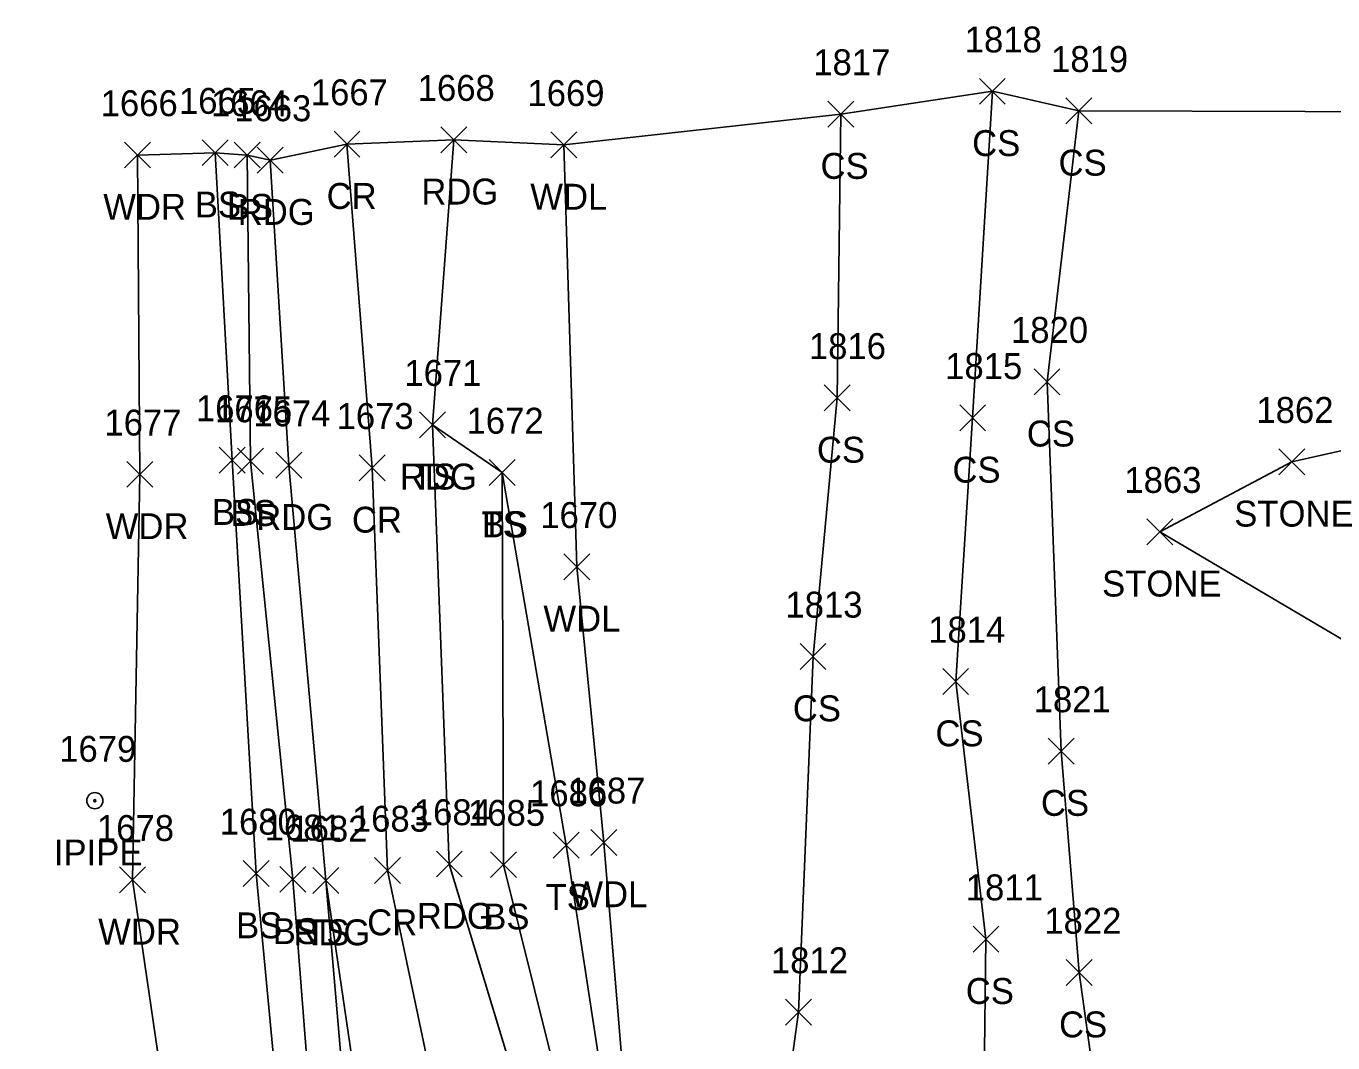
# Model space of a CAD drawing. Extents: x 1512665 to 1513714, y 110636 to 112816.
# Drawn here: x 1512668.9 to 1512769.8, y 110980 to 111058.5 of the extents above; entities that cross this region are included whole.
import ezdxf

# ---------------------------------------------------------------- set-up
doc = ezdxf.new("R2010")
doc.units = 0
for name, color, linetype in [('L_A', 7, 'Continuous'), ('L_I', 7, 'Continuous'), ('L_TIC', 7, 'Continuous'), ('LASF', 7, 'Continuous'), ('LAWA', 7, 'Continuous'), ('LELB', 7, 'Continuous'), ('LSOGP', 7, 'Continuous'), ('M_A', 7, 'Continuous'), ('M_I', 7, 'Continuous'), ('MPIP', 7, 'Continuous'), ('P_A', 7, 'Continuous'), ('P_I', 7, 'Continuous'), ('P_TIC', 7, 'Continuous'), ('PEU', 7, 'Continuous'), ('PRC', 7, 'Continuous')]:
    doc.layers.add(name, color=color, linetype=linetype)

msp = doc.modelspace()

# ---------------------------------------------------------------- linework, layer by layer
at = {"layer": 'L_TIC'}
for points in [[(1512742.48, 111052.43), (1512744.48, 111054.43)], [(1512744.48, 111052.43), (1512742.48, 111054.43)], [(1512730.78, 111050.67), (1512732.78, 111052.67)], [(1512732.78, 111050.67), (1512730.78, 111052.67)], [(1512749.15, 111050.92), (1512751.15, 111052.92)], [(1512751.15, 111050.92), (1512749.15, 111052.92)], [(1512709.4, 111048.29), (1512711.4, 111050.29)], [(1512711.4, 111048.29), (1512709.4, 111050.29)], [(1512676.5, 111047.51), (1512678.5, 111049.51)], [(1512678.5, 111047.51), (1512676.5, 111049.51)], [(1512682.49, 111047.69), (1512684.49, 111049.69)], [(1512684.49, 111047.69), (1512682.49, 111049.69)], [(1512684.96, 111047.51), (1512686.96, 111049.51)], [(1512686.96, 111047.51), (1512684.96, 111049.51)], [(1512746.7, 111030.01), (1512748.7, 111032.01)], [(1512748.7, 111030.01), (1512746.7, 111032.01)], [(1512730.5, 111028.76), (1512732.5, 111030.76)], [(1512732.5, 111028.76), (1512730.5, 111030.76)], [(1512740.96, 111027.22), (1512742.96, 111029.22)], [(1512742.96, 111027.22), (1512740.96, 111029.22)], [(1512699.27, 111026.69), (1512701.27, 111028.69)], [(1512701.27, 111026.69), (1512699.27, 111028.69)], [(1512683.81, 111023.96), (1512685.81, 111025.96)], [(1512685.81, 111023.96), (1512683.81, 111025.96)], [(1512685.23, 111023.88), (1512687.23, 111025.88)], [(1512687.23, 111023.88), (1512685.23, 111025.88)], [(1512704.64, 111023), (1512706.64, 111025)], [(1512706.64, 111023), (1512704.64, 111025)], [(1512704.64, 111023), (1512706.64, 111025)], [(1512706.64, 111023), (1512704.64, 111025)], [(1512765.6, 111023.83), (1512767.6, 111025.83)], [(1512767.6, 111023.83), (1512765.6, 111025.83)], [(1512676.69, 111022.86), (1512678.69, 111024.86)], [(1512678.69, 111022.86), (1512676.69, 111024.86)], [(1512755.41, 111018.43), (1512757.41, 111020.43)], [(1512757.41, 111018.43), (1512755.41, 111020.43)], [(1512710.41, 111015.72), (1512712.41, 111017.72)], [(1512712.41, 111015.72), (1512710.41, 111017.72)], [(1512728.64, 111008.8), (1512730.64, 111010.8)], [(1512730.64, 111008.8), (1512728.64, 111010.8)], [(1512739.65, 111006.87), (1512741.65, 111008.87)], [(1512741.65, 111006.87), (1512739.65, 111008.87)], [(1512747.79, 111001.5), (1512749.79, 111003.5)], [(1512749.79, 111001.5), (1512747.79, 111003.5)], [(1512709.59, 110994.24), (1512711.59, 110996.24)], [(1512711.59, 110994.24), (1512709.59, 110996.24)], [(1512712.5, 110994.45), (1512714.5, 110996.45)], [(1512714.5, 110994.45), (1512712.5, 110996.45)], [(1512704.75, 110992.73), (1512706.75, 110994.73)], [(1512706.75, 110992.73), (1512704.75, 110994.73)], [(1512685.67, 110992.05), (1512687.67, 110994.05)], [(1512687.67, 110992.05), (1512685.67, 110994.05)], [(1512676.11, 110991.56), (1512678.11, 110993.56)], [(1512678.11, 110991.56), (1512676.11, 110993.56)], [(1512688.5, 110991.6), (1512690.5, 110993.6)], [(1512690.5, 110991.6), (1512688.5, 110993.6)], [(1512691.04, 110991.51), (1512693.04, 110993.51)], [(1512693.04, 110991.51), (1512691.04, 110993.51)], [(1512741.99, 110986.98), (1512743.99, 110988.98)], [(1512743.99, 110986.98), (1512741.99, 110988.98)], [(1512749.18, 110984.4), (1512751.18, 110986.4)], [(1512751.18, 110984.4), (1512749.18, 110986.4)], [(1512727.51, 110981.35), (1512729.51, 110983.35)], [(1512729.51, 110981.35), (1512727.51, 110983.35)]]:
    msp.add_lwpolyline(points, dxfattribs=at)
at = {"layer": 'LASF'}
for points in [[(1512776.73, 111007.43), (1512789.75, 111000.91), (1512804.03, 110992.96), (1512806.14, 110997.58), (1512795.55, 111004.95), (1512791.92, 111020.5), (1512782.28, 111028.36), (1512766.6, 111024.83), (1512756.41, 111019.43)], [(1512756.41, 111019.43), (1512776.73, 111007.43)]]:
    msp.add_lwpolyline(points, dxfattribs=at)
at = {"layer": 'LAWA'}
for points in [[(1512710.4, 111049.29), (1512711.41, 111016.72), (1512713.5, 110995.45), (1512715.27, 110974.05), (1512715.1, 110967.29), (1512720.25, 110956.12), (1512721.89, 110948.79)], [(1512677.5, 111048.51), (1512677.69, 111023.86), (1512677.11, 110992.56), (1512680.98, 110966.17), (1512682.8, 110958.12), (1512681.34, 110951.55), (1512684.82, 110943.56), (1512685.13, 110931.6), (1512678.24, 110931.86), (1512668.91, 110930.04)]]:
    msp.add_lwpolyline(points, dxfattribs=at)
at = {"layer": 'LELB'}
for points in [[(1512726.84, 110970.2), (1512734.6, 110965.13), (1512738.67, 110955.24), (1512743.34, 110950.5), (1512742.76, 110970.63), (1512742.99, 110987.98), (1512740.65, 111007.87), (1512741.96, 111028.22), (1512743.48, 111053.43)], [(1512772.72, 110925.35), (1512762.16, 110930.33), (1512751.74, 110933.34), (1512742.78, 110937.32), (1512736.51, 110940.35), (1512735.12, 110946.43), (1512734.83, 110948.18), (1512726.84, 110970.2), (1512728.51, 110982.35), (1512729.64, 111009.8), (1512731.5, 111029.76), (1512731.78, 111051.67)], [(1512750.15, 111051.92), (1512747.7, 111031.01), (1512748.79, 111002.5), (1512750.18, 110985.4), (1512753.92, 110958.52)], [(1512683.49, 111048.69), (1512684.81, 111024.96), (1512686.67, 110993.05), (1512688.86, 110969.91), (1512686.12, 110956.84)], [(1512685.96, 111048.51), (1512686.23, 111024.88), (1512689.5, 110992.6), (1512691.19, 110970.75), (1512689.23, 110955.21)], [(1512700.27, 111027.69), (1512705.64, 111024), (1512710.59, 110995.24), (1512713.75, 110974.55), (1512715.1, 110967.29)], [(1512705.64, 111024), (1512705.75, 110993.73), (1512710.56, 110974.36), (1512715.1, 110967.29)], [(1512692.04, 110992.51), (1512693.87, 110971.19), (1512692.11, 110954.31), (1512692.7, 110948.26), (1512690.09, 110943.88), (1512684.82, 110943.56)]]:
    msp.add_lwpolyline(points, dxfattribs=at)
at = {"layer": 'LSOGP'}
msp.add_lwpolyline([(1512785.1, 111051.82), (1512750.15, 111051.93), (1512743.48, 111053.43), (1512731.78, 111051.67), (1512710.4, 111049.29), (1512701.92, 111049.68), (1512693.67, 111049.35), (1512687.76, 111048.12), (1512685.96, 111048.51), (1512683.49, 111048.69), (1512677.5, 111048.51), (1512677.69, 111023.86), (1512677.11, 110992.56), (1512680.98, 110966.17), (1512682.8, 110958.12), (1512681.34, 110951.55), (1512668.91, 110930.04), (1512674.4, 110920.19), (1512680.5, 110906.6), (1512678.7, 110893.12), (1512677.75, 110879.68), (1512694.93, 110847.53)], dxfattribs=at)
at = {"layer": 'MPIP'}
for radius in [0.625, 0.0833]:
    msp.add_circle((1512674.21, 110998.67), radius, dxfattribs=at)
at = {"layer": 'P_TIC'}
for points in [[(1512692.67, 111048.35), (1512694.67, 111050.35)], [(1512694.67, 111048.35), (1512692.67, 111050.35)], [(1512700.92, 111048.69), (1512702.92, 111050.69)], [(1512702.92, 111048.69), (1512700.92, 111050.69)], [(1512686.75, 111047.12), (1512688.75, 111049.12)], [(1512688.75, 111047.12), (1512686.75, 111049.12)], [(1512699.27, 111026.69), (1512701.27, 111028.69)], [(1512701.27, 111026.69), (1512699.27, 111028.69)], [(1512688.18, 111023.57), (1512690.18, 111025.57)], [(1512690.18, 111023.57), (1512688.18, 111025.57)], [(1512694.61, 111023.36), (1512696.61, 111025.36)], [(1512696.61, 111023.36), (1512694.61, 111025.36)], [(1512700.57, 110992.78), (1512702.57, 110994.78)], [(1512702.57, 110992.78), (1512700.57, 110994.78)], [(1512695.79, 110992.28), (1512697.79, 110994.28)], [(1512697.79, 110992.28), (1512695.79, 110994.28)], [(1512691.04, 110991.51), (1512693.04, 110993.51)], [(1512693.04, 110991.51), (1512691.04, 110993.51)]]:
    msp.add_lwpolyline(points, dxfattribs=at)
at = {"layer": 'PEU'}
for points in [[(1512701.92, 111049.69), (1512700.27, 111027.69), (1512701.57, 110993.78), (1512707.63, 110973.74), (1512708.97, 110956.47), (1512713.57, 110946.9), (1512719.22, 110936.54), (1512726.89, 110929.38), (1512741.61, 110919.6), (1512758.16, 110912.38), (1512787.35, 110896), (1512813.05, 110887.98), (1512838.37, 110874.78), (1512855.92, 110864.84), (1512882.82, 110848.35), (1512898.24, 110841.37), (1512913.49, 110833.4), (1512927.92, 110827.38), (1512944.46, 110817.21), (1512962.88, 110803.83), (1512982.13, 110789.05), (1512997.25, 110777.45), (1513011.32, 110770.56), (1513024, 110765.99)], [(1512687.75, 111048.12), (1512689.18, 111024.57), (1512692.04, 110992.51), (1512695.11, 110971.67), (1512700.68, 110948.39), (1512706.36, 110937.56), (1512711.03, 110929.61), (1512717.58, 110922.71), (1512730.52, 110913.86), (1512733.94, 110912.11), (1512750.23, 110902.86), (1512766.31, 110896.48), (1512784.35, 110887.76), (1512808.18, 110876.47), (1512833.24, 110864.02), (1512850.68, 110854.9), (1512878.02, 110839.24), (1512892.94, 110831.72), (1512908.54, 110823.76), (1512922.46, 110816.85)]]:
    msp.add_lwpolyline(points, dxfattribs=at)
at = {"layer": 'PRC'}
msp.add_lwpolyline([(1512693.67, 111049.35), (1512695.61, 111024.36), (1512696.79, 110993.28), (1512701.08, 110972.95), (1512704.1, 110953.94), (1512709.81, 110942.45), (1512716.01, 110931.96), (1512724.47, 110925.17), (1512739.89, 110914.85), (1512755.51, 110906.44), (1512786.55, 110892.54), (1512810.31, 110881.66), (1512835.15, 110868.41), (1512852.56, 110858.81), (1512880.61, 110843.33), (1512895.52, 110835.81), (1512910.92, 110828.7), (1512924.7, 110822.05)], dxfattribs=at)

# ---------------------------------------------------------------- texts
at = {"layer": 'L_A'}
for s, p in [('CS', (1512741.92, 111048.43)), ('CS', (1512730.22, 111046.67)), ('CS', (1512748.59, 111046.92)), ('WDL', (1512707.82, 111044.29)), ('WDR', (1512674.86, 111043.51)), ('BS', (1512681.93, 111043.69)), ('BS', (1512684.4, 111043.51)), ('CS', (1512746.14, 111026.01)), ('CS', (1512729.94, 111024.76)), ('CS', (1512740.4, 111023.22)), ('TS', (1512698.68, 111022.69)), ('BS', (1512683.25, 111019.96)), ('BS', (1512684.67, 111019.88)), ('STONE', (1512762.15, 111019.83)), ('WDR', (1512675.05, 111018.86)), ('TS', (1512704.05, 111019)), ('BS', (1512704.08, 111019)), ('STONE', (1512751.95, 111014.43)), ('WDL', (1512708.83, 111011.72)), ('CS', (1512728.08, 111004.8)), ('CS', (1512739.09, 111002.87)), ('CS', (1512747.23, 110997.5)), ('TS', (1512709, 110990.24)), ('WDL', (1512710.91, 110990.45)), ('BS', (1512704.19, 110988.73)), ('BS', (1512685.11, 110988.05)), ('BS', (1512687.94, 110987.6)), ('WDR', (1512674.47, 110987.56)), ('TS', (1512690.45, 110987.51)), ('CS', (1512741.43, 110982.98)), ('CS', (1512748.63, 110980.4))]:
    msp.add_text(s, height=2, dxfattribs=at).set_placement(p)
at = {"layer": 'L_I'}
for s, p in [('1818', (1512741.35, 111056.43)), ('1817', (1512729.66, 111054.67)), ('1819', (1512748.01, 111054.92)), ('1669', (1512707.6, 111052.29)), ('1666', (1512674.66, 111051.51)), ('1665', (1512680.7, 111051.69)), ('1664', (1512683.17, 111051.51)), ('1820', (1512744.92, 111034.01)), ('1816', (1512729.32, 111032.76)), ('1815', (1512739.84, 111031.22)), ('1671', (1512698.1, 111030.69)), ('1676', (1512682.01, 111027.96)), ('1675', (1512683.49, 111027.88)), ('1672', (1512702.9, 111027)), ('1672', (1512702.9, 111027)), ('1862', (1512763.86, 111027.83)), ('1677', (1512674.95, 111026.86)), ('1863', (1512753.67, 111022.43)), ('1670', (1512708.59, 111019.72)), ('1813', (1512727.51, 111012.8)), ('1814', (1512738.53, 111010.87)), ('1821', (1512746.67, 111005.5)), ('1686', (1512707.8, 110998.24)), ('1687', (1512710.75, 110998.45)), ('1685', (1512703.01, 110996.73)), ('1680', (1512683.85, 110996.05)), ('1678', (1512674.37, 110995.56)), ('1681', (1512687.32, 110995.6)), ('1682', (1512689.3, 110995.51)), ('1811', (1512741.43, 110990.98)), ('1822', (1512747.49, 110988.4)), ('1812', (1512726.39, 110985.35))]:
    msp.add_text(s, height=2, dxfattribs=at).set_placement(p)
at = {"layer": 'M_A'}
msp.add_text('IPIPE', height=2, dxfattribs=at).set_placement((1512671.05, 110993.67))
at = {"layer": 'M_I'}
msp.add_text('1679', height=2, dxfattribs=at).set_placement((1512671.46, 111001.67))
at = {"layer": 'P_A'}
for s, p in [('CR', (1512692.1, 111044.35)), ('RDG', (1512699.41, 111044.69)), ('RDG', (1512685.24, 111043.12)), ('RDG', (1512697.76, 111022.69)), ('RDG', (1512686.67, 111019.57)), ('CR', (1512694.05, 111019.36)), ('RDG', (1512699.06, 110988.78)), ('CR', (1512695.23, 110988.28)), ('RDG', (1512689.53, 110987.51))]:
    msp.add_text(s, height=2, dxfattribs=at).set_placement(p)
at = {"layer": 'P_I'}
for s, p in [('1667', (1512690.88, 111052.35)), ('1668', (1512699.13, 111052.69)), ('1663', (1512684.97, 111051.12)), ('1671', (1512698.1, 111030.69)), ('1674', (1512686.44, 111027.57)), ('1673', (1512692.87, 111027.36)), ('1684', (1512698.83, 110996.78)), ('1683', (1512694.05, 110996.28)), ('1682', (1512689.3, 110995.51))]:
    msp.add_text(s, height=2, dxfattribs=at).set_placement(p)

doc.saveas('drawing.dxf')
